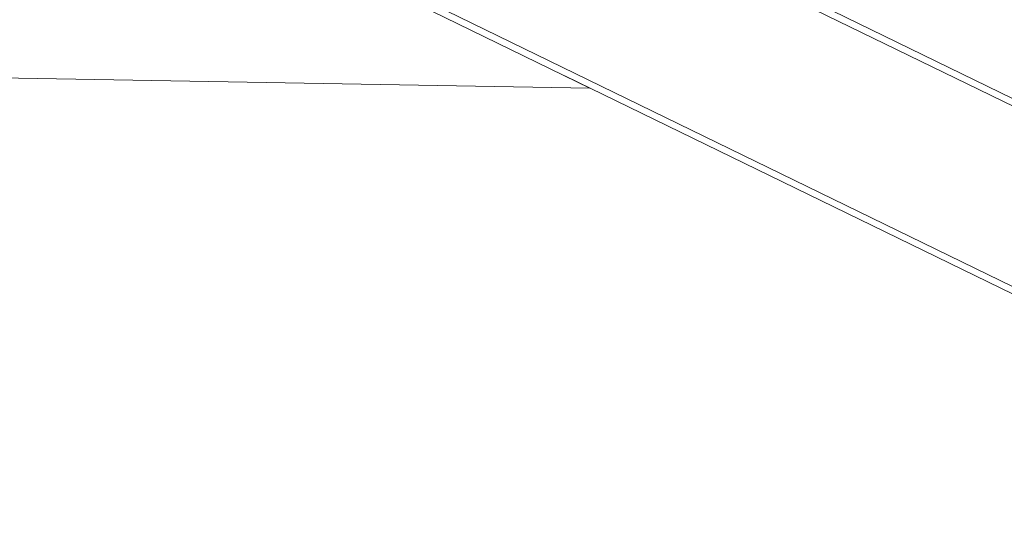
# Model space of a CAD drawing. Header units: inches. Extents: x 0 to 77643, y -44170 to 0.
# Tile 262 of 546: x 75581.58 to 75596.14, y -39711.08 to -39703.52. Entities that reach past the tile are written whole.
import ezdxf

# ---------------------------------------------------------------- set-up
doc = ezdxf.new("R2010")
doc.units = ezdxf.units.IN
doc.header["$MEASUREMENT"] = 0
doc.layers.get('0').update_dxf_attribs({"lineweight": 0})

msp = doc.modelspace()

# ---------------------------------------------------------------- linework, layer by layer
at = {"color": 7, "linetype": 'Continuous'}
for p, q in [((75579.29793, -39699.19286), (75603.49496, -39710.99454)), ((75589.82097, -39701.65504), (75604.54705, -39708.83744)), ((75589.83859, -39701.55238), (75604.59089, -39708.74756)), ((75590.0098, -39704.52865), (75585.96901, -39702.55783)), ((75581.27268, -39704.37614), (75590.0098, -39704.52865)), ((75589.63676, -39704.34671), (75603.45113, -39711.08442))]:
    msp.add_line(p, q, dxfattribs=at)

doc.saveas('drawing.dxf')
